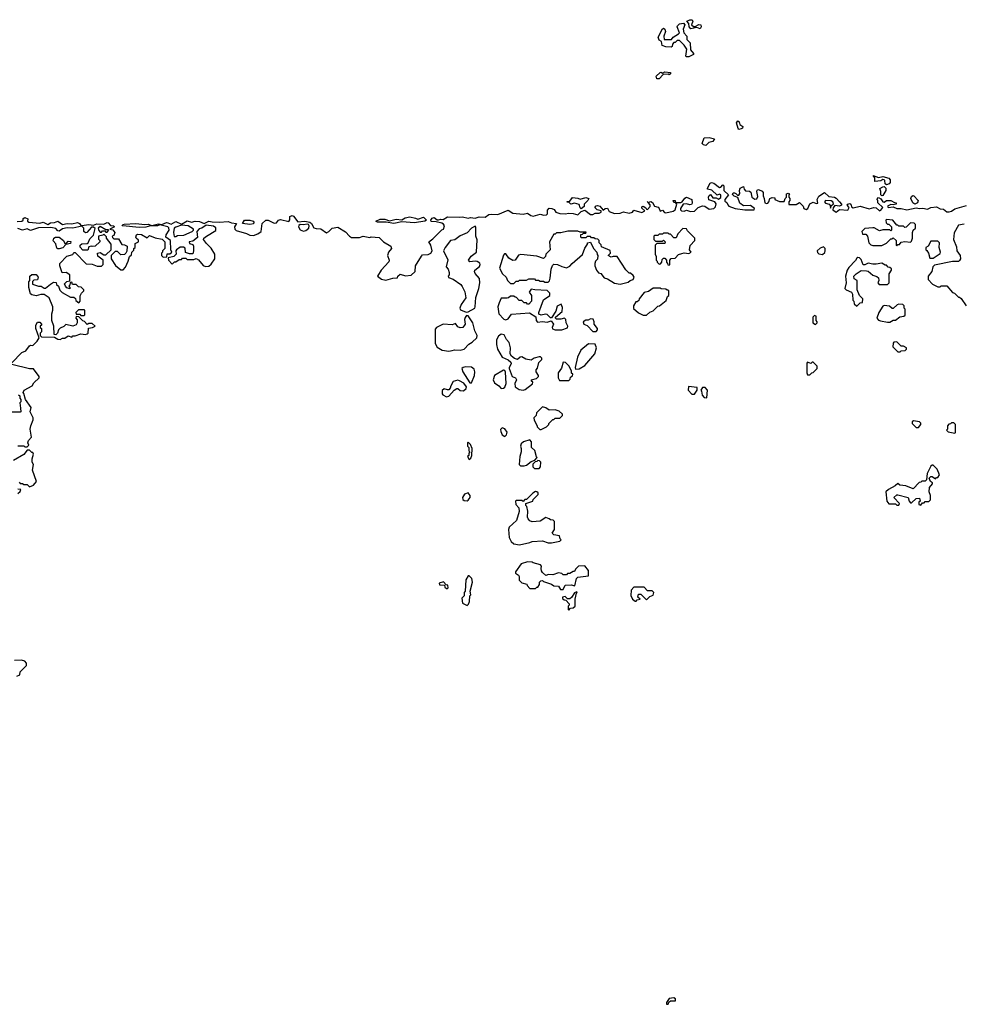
# Model space of a CAD drawing. Extents: x 2219101 to 2444320, y 201258 to 358766.
# Tile 335 of 349: x 2356600 to 2364841, y 333680 to 342299. Entities that reach past the tile are written whole.
import ezdxf

# ---------------------------------------------------------------- set-up
doc = ezdxf.new("R2010")
doc.units = 0

msp = doc.modelspace()

# ---------------------------------------------------------------- linework, layer by layer
at = {"layer": '0CON10XD'}
for points in [[(2362435, 341973.8), (2362429.3, 341979.3), (2362440, 342040), (2362416.2, 342076.2), (2362375, 342117.5), (2362353.6, 342116.4), (2362335, 342100), (2362325, 342100), (2362312.5, 342085), (2362310, 342065), (2362301.7, 342058.3), (2362255, 342062.5), (2362223.6, 342073.6), (2362217, 342107), (2362195, 342120), (2362186.7, 342145), (2362225, 342217.5), (2362235, 342223.3), (2362245, 342216.7), (2362253.3, 342195), (2362236.7, 342155), (2362240, 342125), (2362303.3, 342126.7), (2362317.5, 342145), (2362366.1, 342173.9), (2362373.3, 342185), (2362353.3, 342235), (2362356.4, 342243.6), (2362375, 342262.5), (2362408.3, 342268.3), (2362420, 342255), (2362407.5, 342215), (2362413.3, 342185), (2362437.5, 342155), (2362440, 342125), (2362467.5, 342095), (2362471.2, 342035), (2362497, 342003), (2362496.1, 341993.9), (2362455, 341974.2), (2362435, 341973.8)], [(2362555, 342220), (2362525, 342230), (2362475, 342220), (2362460, 342235), (2362457.5, 342265), (2362440, 342285), (2362465, 342298.8), (2362486.2, 342296.2), (2362490, 342285), (2362480, 342255), (2362498.3, 342238.3), (2362511.7, 342238.3), (2362543.6, 342256.4), (2362560, 342255), (2362563, 342237), (2362555, 342220)], [(2362175, 341780), (2362170, 341805), (2362205, 341836.7), (2362215, 341840), (2362225, 341830), (2362245, 341842.5), (2362296.1, 341836.1), (2362296.7, 341825), (2362285, 341817.5), (2362275, 341822.5), (2362231.7, 341818.3), (2362195, 341782.5), (2362175, 341780)], [(2362895, 341337.5), (2362887.5, 341345), (2362873.3, 341395), (2362885, 341412.5), (2362897.5, 341405), (2362901.7, 341381.7), (2362927.5, 341365), (2362925, 341350), (2362915, 341342.5), (2362895, 341337.5)], [(2362605, 341197.5), (2362585, 341202.5), (2362573.8, 341215), (2362590, 341265), (2362633, 341267), (2362680, 341255), (2362666.1, 341233.9), (2362630, 341225), (2362605, 341197.5)], [(2356578.3, 340531.7), (2356620, 340535), (2356630, 340545), (2356631.7, 340558.3), (2356645, 340566.2), (2356670, 340555), (2356667.5, 340535), (2356680, 340525), (2356775, 340516.7), (2356805, 340526.7), (2356845, 340506.7), (2356870, 340520), (2356905, 340522.2), (2356935, 340535.6), (2356975, 340506), (2357015, 340514.3), (2357055, 340510.6), (2357105, 340522.7), (2357122.5, 340515), (2357135, 340497.5), (2357145, 340496.2), (2357205, 340506), (2357245, 340500), (2357275, 340511.2), (2357335, 340508), (2357365, 340522.5), (2357375, 340520.8), (2357395, 340496.7), (2357420, 340495), (2357430, 340485), (2357390, 340465), (2357415, 340460), (2357432.5, 340435), (2357425, 340410), (2357410, 340405), (2357411.7, 340391.7), (2357425, 340380), (2357465, 340380), (2357495, 340330), (2357517, 340327), (2357540, 340315), (2357537, 340273), (2357530, 340255), (2357517, 340243), (2357485, 340240), (2357455, 340270), (2357435, 340270), (2357400, 340235), (2357400, 340205), (2357437, 340147), (2357485, 340110), (2357505, 340110), (2357527, 340133), (2357550, 340185), (2357560, 340225), (2357578.3, 340241.7), (2357580, 340265), (2357598.3, 340281.7), (2357600, 340295), (2357610, 340305), (2357611.7, 340338.3), (2357640, 340355), (2357638.3, 340368.3), (2357620, 340385), (2357617.5, 340395), (2357623.3, 340415), (2357635, 340421.2), (2357667.3, 340417.3), (2357715, 340390), (2357735, 340410), (2357785, 340390), (2357848.3, 340378.3), (2357870, 340355), (2357870, 340295), (2357850, 340275), (2357850, 340265), (2357840, 340255), (2357840, 340235), (2357855, 340220), (2357888.3, 340221.7), (2357891.7, 340248.3), (2357915, 340250), (2357930, 340265), (2357922.5, 340285), (2357920, 340365), (2357880, 340395), (2357882, 340415), (2357909.2, 340455), (2357906.2, 340476.2), (2357896.1, 340486.1), (2357825, 340502.5), (2357805, 340494.2), (2357746.1, 340493.9), (2357705, 340482.5), (2357645, 340479.2), (2357502.9, 340492.9), (2357497.5, 340495), (2357502.5, 340505), (2357515, 340510), (2357615, 340513.8), (2357695, 340505.7), (2357725, 340510), (2357755, 340497.5), (2357815, 340512.5), (2357845, 340506.7), (2357885, 340523.8), (2357895, 340522), (2357925, 340510), (2357965, 340532.5), (2358015, 340507.5), (2358065, 340539.4), (2358105, 340525.6), (2358135, 340534.3), (2358175, 340531.4), (2358215, 340515.7), (2358255, 340536.2), (2358285, 340528.9), (2358345, 340526.9), (2358425, 340531.8), (2358455, 340519.4), (2358497.5, 340515), (2358481.2, 340485), (2358484.1, 340464.1), (2358495, 340453.3), (2358585, 340426.2), (2358615, 340411.2), (2358645, 340408.8), (2358685, 340423.8), (2358713.3, 340445), (2358723.3, 340515), (2358754.2, 340545), (2358775.2, 340545.2), (2358827, 340517), (2358848.3, 340521.7), (2358866.1, 340543.9), (2358881.5, 340548.5), (2358955, 340533.3), (2358963.8, 340546.2), (2358964.3, 340575.7), (2358985, 340584.3), (2358995, 340580), (2359035, 340528.8), (2359095, 340535.7), (2359140, 340525), (2359152.5, 340515), (2359175, 340477.5), (2359195, 340470), (2359235, 340467.5), (2359283.6, 340433.6), (2359305, 340443.3), (2359335, 340472.5), (2359385, 340482.5), (2359452, 340442), (2359485, 340402.5), (2359505, 340392.5), (2359575, 340392.5), (2359605, 340402.5), (2359665, 340392.5), (2359675, 340397.5), (2359745, 340392.5), (2359784.2, 340354.2), (2359847.5, 340315), (2359852.5, 340295), (2359827.5, 340265), (2359817.5, 340235), (2359832.5, 340195), (2359831.7, 340178.3), (2359763.6, 340106.4), (2359732.5, 340055), (2359765, 340027.5), (2359805, 340020), (2359865, 340037.5), (2359905, 340040), (2359910, 340055), (2359928.3, 340071.7), (2359975, 340057.5), (2360025, 340062.5), (2360060, 340095), (2360062.5, 340145), (2360115, 340230), (2360125, 340240), (2360175, 340242.5), (2360197.5, 340255), (2360210, 340275), (2360197.5, 340325), (2360180, 340355), (2360215, 340380), (2360295, 340460), (2360310, 340465), (2360317.5, 340495), (2360309.3, 340509.3), (2360295, 340517.5), (2360245, 340530), (2360202, 340532), (2360196.7, 340545), (2360209.5, 340560.5), (2360226.6, 340566.6), (2360255, 340546.7), (2360265, 340546.7), (2360285, 340553.3), (2360305, 340550), (2360345, 340572.9), (2360445, 340569.2), (2360475, 340574.5), (2360525, 340561.2), (2360545, 340567.5), (2360585, 340561.2), (2360622.5, 340572.5), (2360675, 340571.4), (2360705, 340592.5), (2360725, 340597.5), (2360784.4, 340594.4), (2360875, 340630.8), (2360915, 340604.4), (2361005, 340596.2), (2361045, 340603.8), (2361074.5, 340584.5), (2361095, 340580), (2361155, 340596.2), (2361187.7, 340587.7), (2361209.1, 340590.9), (2361219.3, 340600.7), (2361218.3, 340631.7), (2361235, 340647.5), (2361257, 340647), (2361276.4, 340636.4), (2361293.3, 340615), (2361327.5, 340602.5), (2361375, 340600), (2361405, 340606), (2361445, 340602.7), (2361485, 340590.9), (2361515, 340620), (2361545, 340630), (2361595, 340594), (2361615, 340594.2), (2361635, 340604), (2361670, 340605), (2361690, 340615), (2361690, 340625), (2361653.9, 340633.9), (2361632.5, 340655), (2361645, 340670), (2361657, 340673), (2361675.9, 340665.9), (2361705, 340630), (2361723, 340647), (2361745, 340650), (2361758.6, 340618.6), (2361805, 340603.5), (2361855, 340605.8), (2361885, 340616.7), (2361935, 340606.2), (2361962.5, 340615), (2361975, 340630), (2362045, 340610), (2362070, 340625), (2362045, 340650), (2362045, 340660), (2362055, 340667.5), (2362078.3, 340651.7), (2362085, 340640), (2362095, 340637.5), (2362118, 340665), (2362118, 340678), (2362099.4, 340699.5), (2362091.7, 340708.3), (2362099.4, 340699.5), (2362123, 340707), (2362138, 340698), (2362155, 340667.5), (2362186.4, 340656.4), (2362197.5, 340645), (2362205, 340623.3), (2362225, 340630), (2362241.8, 340611.8), (2362255, 340608.1), (2362318.3, 340621.7), (2362336.7, 340635), (2362350, 340685), (2362340, 340700), (2362325, 340700), (2362320, 340715), (2362336.1, 340716.1), (2362340, 340700), (2362385, 340697.5), (2362396.7, 340703.3), (2362422.3, 340737.7), (2362435, 340743.8), (2362482.5, 340725), (2362486.4, 340693.6), (2362478.8, 340681.2), (2362465, 340676.7), (2362435, 340686), (2362407, 340683), (2362383, 340647), (2362383.3, 340635), (2362392.5, 340625), (2362416.4, 340623.6), (2362435, 340632.5), (2362470.5, 340620.5), (2362507.1, 340622.9), (2362536.4, 340653.6), (2362575, 340670), (2362595, 340667.5), (2362635, 340640), (2362675, 340646.2), (2362690.7, 340659.3), (2362696.4, 340686.4), (2362683.6, 340703.6), (2362630.7, 340720.7), (2362627.5, 340745), (2362635, 340760), (2362645, 340770), (2362665, 340740), (2362695, 340740), (2362715, 340727.5), (2362737, 340743), (2362737.5, 340765), (2362725, 340772.5), (2362703, 340763), (2362657, 340807), (2362620, 340815), (2362620, 340825), (2362643, 340867), (2362655, 340872.5), (2362675, 340867.5), (2362725, 340830), (2362736.7, 340833.3), (2362755, 340852.5), (2362762.5, 340845), (2362763, 340803), (2362802.5, 340765), (2362770, 340725), (2362771.2, 340711.2), (2362789.3, 340699.3), (2362797, 340677)], [(2364185, 340852.5), (2364173, 340863), (2364172.5, 340892.5), (2364167, 340897), (2364155, 340900), (2364135, 340887.5), (2364085, 340882.5), (2364082.5, 340915), (2364070, 340935), (2364115, 340916.2), (2364153.9, 340926.1), (2364205, 340912.5), (2364217, 340897), (2364217.5, 340872.5), (2364208.8, 340861.2), (2364185, 340852.5)], [(2362797, 340677), (2362805, 340667.5), (2362863, 340647), (2362945, 340633.3), (2363027.5, 340635), (2363030, 340645), (2362995, 340673.3), (2362935, 340670), (2362902, 340692), (2362885, 340742.5), (2362854.1, 340754.1), (2362838.3, 340768.3), (2362845, 340782.5), (2362855, 340782.5), (2362868.3, 340778.3), (2362883.3, 340763.3), (2362895, 340762.5), (2362903, 340777), (2362900, 340805), (2362906.7, 340825), (2362935, 340840), (2362940, 340815), (2362950.7, 340800.7), (2362987, 340797), (2362998.3, 340788.3), (2363006.4, 340746.4), (2363035, 340727.5), (2363050, 340730), (2363059.3, 340750.7), (2363050, 340795), (2363053.6, 340806.4), (2363065, 340812.5), (2363098.3, 340798.3), (2363106.4, 340786.4), (2363106.4, 340756.4), (2363116.2, 340735), (2363120, 340695), (2363135, 340688.8), (2363147.5, 340692.5), (2363157.5, 340705), (2363165, 340732.5), (2363185, 340742.5), (2363208.3, 340738.3), (2363210, 340725), (2363248.3, 340708.3), (2363291.7, 340708.3), (2363300, 340735), (2363310, 340745), (2363310, 340775), (2363325, 340780), (2363337.5, 340775), (2363330, 340765), (2363330, 340745), (2363340, 340735), (2363340, 340715), (2363330, 340705), (2363331.7, 340681.7), (2363395, 340682.5), (2363425, 340700), (2363455.8, 340665.8), (2363463.3, 340645), (2363483, 340637), (2363497.5, 340645), (2363515, 340687.5), (2363545, 340702.5), (2363570.7, 340690.7), (2363586, 340694), (2363580, 340725), (2363592.5, 340755), (2363643.6, 340786.4), (2363680.6, 340750.6), (2363730, 340745), (2363746.1, 340736.1), (2363774, 340704), (2363793.3, 340685), (2363793.3, 340675), (2363775, 340666.2), (2363735, 340672.5), (2363718.3, 340651.7), (2363717.5, 340635), (2363745, 340613.3), (2363775, 340637.5), (2363848.9, 340631.1), (2363860, 340655), (2363842.5, 340675), (2363846.7, 340685), (2363865, 340691.2), (2363873.3, 340685), (2363880.7, 340660.7), (2363895, 340651.2), (2363955, 340666.7), (2364035, 340644.4), (2364075, 340654.2), (2364095, 340652.9), (2364125, 340626.7), (2364135, 340630), (2364152.5, 340655), (2364110, 340695), (2364110, 340715), (2364102.5, 340725), (2364115, 340742.5), (2364135, 340730), (2364153, 340703), (2364165, 340702.5), (2364185, 340717.5), (2364225, 340716.7), (2364255, 340697.5), (2364270, 340695), (2364270, 340685), (2364245, 340677.5), (2364225, 340680), (2364193.8, 340666.2), (2364200, 340655), (2364245, 340660), (2364275, 340646.2), (2364315, 340646.5), (2364364.1, 340634.1), (2364445, 340652.9), (2364475, 340646.7), (2364505, 340650), (2364545, 340640.5), (2364575, 340655.6), (2364625, 340661.1), (2364655, 340643.8), (2364685, 340640), (2364715, 340618), (2364735, 340616), (2364755, 340622), (2364785, 340642.5), (2364885, 340671.5)], [(2364145, 340757.5), (2364137.5, 340765), (2364137.5, 340795), (2364128.3, 340821.7), (2364153, 340837), (2364165, 340837.5), (2364180, 340825), (2364180, 340805), (2364155, 340760), (2364145, 340757.5)], [(2361515, 340642.5), (2361505, 340652.5), (2361495, 340680), (2361455, 340692.5), (2361423, 340683), (2361408.3, 340698.3), (2361391.7, 340701.7), (2361391.7, 340708.3), (2361415, 340710), (2361438.3, 340741.7), (2361485, 340737.5), (2361505, 340727.5), (2361555, 340742.5), (2361580, 340735), (2361572.5, 340715), (2361540, 340685), (2361540, 340665), (2361515, 340642.5)], [(2363695, 340650), (2363701.7, 340668.3), (2363721.7, 340688.3), (2363717.5, 340705), (2363703, 340713), (2363653, 340717), (2363643, 340703), (2363653, 340693), (2363683, 340683), (2363691.7, 340671.7), (2363695, 340650)], [(2364435, 340684), (2364416, 340695), (2364398.8, 340735), (2364405, 340752.5), (2364415, 340760), (2364425, 340756.7), (2364463.3, 340715), (2364457.5, 340695), (2364435, 340684)], [(2358615, 340505.6), (2358550, 340515), (2358566.7, 340543.3), (2358615, 340543.8), (2358644.2, 340535), (2358649.2, 340525), (2358645, 340511.2), (2358615, 340505.6)], [(2359875, 340514.3), (2359806.2, 340526.2), (2359730, 340525), (2359717.5, 340535), (2359755, 340554), (2359795, 340554), (2359835, 340537.5), (2359895, 340552.5), (2359945, 340546), (2359973.3, 340565), (2360015, 340571.9), (2360065, 340562.5), (2360085, 340552.5), (2360135, 340570), (2360160, 340545), (2360146.2, 340533.8), (2360055, 340520), (2359945, 340530), (2359875, 340514.3)], [(2364275, 340320), (2364285, 340330), (2364298.3, 340331.7), (2364315, 340350), (2364345, 340357.5), (2364395, 340352.5), (2364405, 340360), (2364412.5, 340385), (2364413, 340437), (2364420, 340455), (2364440, 340475), (2364440, 340505), (2364427, 340517), (2364395, 340520), (2364358.3, 340481.7), (2364345, 340480), (2364335, 340490), (2364295, 340490), (2364285, 340500), (2364275, 340500), (2364240, 340545), (2364185, 340550), (2364180, 340545), (2364181.7, 340521.7), (2364195, 340510), (2364205, 340510), (2364230, 340485), (2364230, 340455), (2364225, 340450), (2364215, 340460), (2364155, 340460), (2364125, 340450), (2364077, 340477), (2364065, 340477.5), (2363995, 340470), (2363970, 340445), (2363975, 340420), (2364005, 340420), (2364020, 340405), (2364030, 340345), (2364048.3, 340328.3), (2364065, 340322.5), (2364145, 340322.5), (2364185, 340342.5), (2364225, 340380), (2364235, 340380), (2364245, 340390), (2364270, 340365), (2364270, 340325), (2364275, 340320)], [(2356530, 339295), (2356620, 339385), (2356655, 339400), (2356685, 339442.5), (2356695, 339450), (2356715, 339447.5), (2356752.5, 339485), (2356770, 339515), (2356740, 339595), (2356742.5, 339625), (2356755, 339650), (2356775, 339650), (2356790, 339635), (2356790, 339625), (2356780, 339615), (2356780, 339605), (2356790, 339595), (2356790, 339565), (2356780, 339555), (2356780, 339535), (2356791.7, 339521.7), (2356905, 339520), (2356935, 339502.5), (2356955, 339500), (2356975, 339510), (2356995, 339510), (2357025, 339530), (2357055, 339520), (2357065, 339530), (2357085, 339530), (2357135, 339547.5), (2357175, 339542.5), (2357191.7, 339548.3), (2357200, 339555), (2357201.7, 339598.3), (2357237, 339603), (2357260, 339615), (2357235, 339640), (2357205, 339640), (2357191.7, 339631.7), (2357168.3, 339658.3), (2357151.7, 339661.7), (2357118.3, 339698.3), (2357095, 339700), (2357090, 339685), (2357101.7, 339671.7), (2357102.5, 339645), (2357093, 339627), (2357065, 339617.5), (2357005, 339630), (2356985, 339612.5), (2356955, 339600), (2356940, 339585), (2356930, 339555), (2356915, 339540), (2356901.7, 339541.7), (2356900, 339615), (2356880, 339665), (2356880, 339725), (2356890, 339755), (2356890, 339785), (2356857.5, 339865), (2356815, 339892.5), (2356785, 339892.5), (2356745, 339882.5), (2356705, 339890), (2356695, 339900), (2356680, 339955), (2356680, 340005), (2356690, 340015), (2356690, 340055), (2356705, 340067.5), (2356745, 340067.5), (2356762.5, 340045), (2356755, 340022.5), (2356725, 340020), (2356711.7, 340008.3), (2356713, 339983), (2356765, 339967.5), (2356787, 339967), (2356815, 339950), (2356825, 339950), (2356870, 339985), (2356895, 340000), (2356918.3, 339998.3), (2356921.7, 339981.7), (2356940, 339965), (2356951.7, 339931.7), (2356971.7, 339911.7), (2357045, 339870), (2357075, 339870), (2357088.3, 339858.3), (2357091.7, 339841.7), (2357118.3, 339821.7), (2357130, 339835), (2357128.3, 339881.7), (2357140, 339905), (2357160, 339925), (2357160, 339935), (2357138.3, 339958.3), (2357115, 339960), (2357095, 339980), (2357061.7, 339981.7), (2357055, 340000), (2357041.7, 339998.3), (2357040, 339975), (2357030, 339965), (2357040, 339955), (2357038.3, 339941.7), (2357011.7, 339951.7), (2357000, 339965), (2356993, 339987), (2357013, 340007), (2357038.3, 340011.7), (2357040, 340065), (2357006.4, 340086.4), (2356971.7, 340081.7), (2356950, 340145), (2356952.5, 340165), (2357011.7, 340228.3), (2357066.2, 340243.8), (2357075, 340260), (2357085, 340260), (2357183, 340163), (2357235, 340160), (2357278.3, 340141.7), (2357315, 340140), (2357330, 340155), (2357330, 340195), (2357285, 340230), (2357280, 340255), (2357305, 340260), (2357335, 340240), (2357355, 340240), (2357400, 340285), (2357400, 340335), (2357360, 340385), (2357358.3, 340398.3), (2357335, 340420), (2357327, 340413), (2357290, 340405), (2357288.3, 340378.3), (2357300, 340365), (2357300, 340355), (2357260, 340315), (2357235, 340312.5), (2357225, 340317.5), (2357205, 340310), (2357195, 340280), (2357151.7, 340281.7), (2357128.3, 340308.3), (2357130, 340325), (2357145, 340337.5), (2357191.7, 340338.3), (2357200, 340345), (2357215, 340380), (2357247, 340413), (2357261.7, 340471.7), (2357245, 340482.5), (2357228.3, 340481.7), (2357187.5, 340435), (2357175, 340432.5), (2357162.5, 340445), (2357160, 340475), (2357145, 340490), (2357065, 340473.3), (2357015, 340476), (2356975, 340468.8), (2356945, 340447.5), (2356935, 340450), (2356915, 340471.2), (2356871.7, 340478.3), (2356765, 340476.2), (2356695, 340452.9), (2356665, 340467.1), (2356625, 340456.2), (2356585, 340471.4)], [(2357365, 340440), (2357380, 340455), (2357375, 340460), (2357355, 340460), (2357305, 340487.5), (2357287.5, 340475), (2357293.3, 340453.3), (2357305, 340440), (2357315, 340440), (2357325, 340450), (2357345, 340450), (2357355, 340440), (2357365, 340440)], [(2358225, 340137.5), (2358255, 340142.5), (2358275, 340157.5), (2358306.7, 340205), (2358306.4, 340246.4), (2358275, 340300), (2358235, 340340), (2358210, 340375), (2358212.5, 340385), (2358236.2, 340405), (2358315.3, 340454.7), (2358317.2, 340477.2), (2358295, 340490.4), (2358230.6, 340499.4), (2358195, 340472.5), (2358171.7, 340468.3), (2358150, 340445), (2358156.4, 340393.6), (2358115, 340360), (2358082.5, 340355), (2358085, 340340), (2358115, 340330), (2358122.5, 340315), (2358122.5, 340275), (2358115, 340250), (2358085, 340250), (2358051.7, 340261.7), (2358048.3, 340298.3), (2358035, 340307.5), (2358005, 340307.5), (2357972.5, 340285), (2357967.5, 340275), (2357970, 340245), (2357950, 340225), (2357900, 340215), (2357903, 340193), (2357935, 340160), (2357955, 340180), (2357965, 340180), (2357995, 340200), (2358015, 340200), (2358025, 340210), (2358055, 340210), (2358065, 340200), (2358125, 340200), (2358145, 340207.5), (2358165, 340197.5), (2358205, 340147.5), (2358225, 340137.5)], [(2357965, 340400), (2357980.7, 340409.3), (2358037.3, 340412.7), (2358110, 340445), (2358120, 340455), (2358120, 340465), (2358073.6, 340493.6), (2358015, 340500), (2357966.1, 340483.9), (2357952.5, 340475), (2357946.7, 340435), (2357951.7, 340401.7), (2357965, 340400)], [(2359085, 340448.8), (2359105, 340453.3), (2359131.2, 340475), (2359133.6, 340493.6), (2359126.7, 340506.7), (2359115, 340510), (2359085, 340502), (2359055, 340506.2), (2359041.7, 340498.3), (2359039.2, 340485), (2359055, 340460), (2359085, 340448.8)], [(2360508.3, 339738.3), (2360525, 339742.5), (2360582.5, 339775), (2360587.5, 339785), (2360591.7, 339868.3), (2360618.8, 339945), (2360626, 339995), (2360623.6, 340033.6), (2360586.4, 340076.4), (2360580, 340095), (2360584.1, 340105.9), (2360625, 340137.5), (2360631.2, 340155), (2360627.7, 340167.7), (2360605, 340181.2), (2360585, 340183.8), (2360538.3, 340178.3), (2360527.5, 340195), (2360550.5, 340229.5), (2360597.5, 340265), (2360603, 340373), (2360593.3, 340405), (2360591.7, 340481.7), (2360585, 340490), (2360555, 340472.5), (2360515, 340432.5), (2360455, 340407.5), (2360407.7, 340372.3), (2360370, 340365), (2360322.5, 340305), (2360310, 340275), (2360346.4, 340196.4), (2360332.5, 340135), (2360350, 340115), (2360360, 340085), (2360360, 340065), (2360350, 340055), (2360351.7, 340041.7), (2360395, 340027.5), (2360459.5, 339979.5), (2360473.6, 339963.6), (2360496.4, 339916.4), (2360503.3, 339865), (2360463.3, 339805), (2360452.5, 339775), (2360458.3, 339758.3), (2360508.3, 339738.3)], [(2361855, 339982.5), (2361925, 340002.5), (2361943.3, 340016.7), (2361970, 340025), (2361977.5, 340045), (2361969.3, 340059.3), (2361945, 340080), (2361935, 340080), (2361905, 340110), (2361830, 340225), (2361793.3, 340226.7), (2361775, 340220), (2361750, 340235), (2361770, 340255), (2361768.3, 340278.3), (2361691.7, 340311.7), (2361688.3, 340328.3), (2361670, 340345), (2361670, 340365), (2361658.3, 340378.3), (2361635, 340380), (2361625, 340390), (2361605, 340390), (2361595, 340400), (2361565, 340400), (2361555, 340390), (2361515, 340390), (2361510, 340395), (2361511.7, 340418.3), (2361525, 340420), (2361535, 340430), (2361555, 340430), (2361558.3, 340438.3), (2361505, 340440), (2361485, 340447.5), (2361397, 340447), (2361335, 340432.5), (2361298.3, 340431.7), (2361285, 340420), (2361275, 340420), (2361237.5, 340355), (2361241.2, 340285), (2361203.3, 340245), (2361202.5, 340225), (2361185, 340207.5), (2361125, 340227.5), (2360985, 340242.5), (2360965, 340237.5), (2360936, 340194), (2360915, 340192), (2360880.5, 340210.5), (2360855, 340250), (2360841.7, 340248.3), (2360833, 340237), (2360800, 340125), (2360823.9, 340073.9), (2360856.4, 340046.4), (2360870, 340015), (2360895, 339990), (2360925, 339990), (2360945, 340010), (2360965, 340010), (2360975, 340020), (2361035, 340020), (2361055, 340030), (2361105, 340030), (2361115, 340020), (2361141.7, 340018.3), (2361155, 340010), (2361185, 340010), (2361195, 340000), (2361225, 340000), (2361237, 340013), (2361243, 340037), (2361250, 340115), (2361263, 340147), (2361275, 340160), (2361307, 340157), (2361345, 340137.5), (2361385, 340127.5), (2361415, 340142.5), (2361436.4, 340163.6), (2361526.4, 340243.6), (2361545, 340300), (2361570, 340335), (2361570, 340345), (2361595, 340350), (2361622.5, 340295), (2361650, 340265), (2361653, 340243), (2361660, 340235), (2361657, 340203), (2361640, 340185), (2361632.5, 340165), (2361632.5, 340145), (2361647.5, 340105), (2361665, 340082.5), (2361686.4, 340076.4), (2361715, 340040), (2361745, 340030), (2361805, 339992.5), (2361855, 339982.5)], [(2362285, 340150), (2362290, 340155), (2362290, 340195), (2362301.7, 340208.3), (2362335, 340210), (2362365, 340242.5), (2362395, 340252.5), (2362415, 340257.5), (2362455, 340252.5), (2362477, 340263), (2362462.5, 340285), (2362467.5, 340322.5), (2362510, 340365), (2362510, 340385), (2362445, 340450), (2362437, 340467), (2362405, 340470), (2362360, 340425), (2362345, 340390), (2362325, 340390), (2362295, 340420), (2362285, 340420), (2362275, 340430), (2362235, 340430), (2362225, 340420), (2362195, 340420), (2362185, 340410), (2362155, 340410), (2362150, 340405), (2362150, 340375), (2362165, 340360), (2362225, 340360), (2362235, 340370), (2362250, 340355), (2362245, 340340), (2362175, 340340), (2362160, 340325), (2362160, 340245), (2362170, 340225), (2362170, 340195), (2362180, 340185), (2362180, 340175), (2362195, 340160), (2362208.3, 340161.7), (2362220, 340175), (2362221.7, 340198.3), (2362235, 340210), (2362245, 340210), (2362260, 340195), (2362260, 340175), (2362270, 340165), (2362271.7, 340151.7), (2362285, 340150)], [(2364865, 340510), (2364815, 340500), (2364778.3, 340431.7), (2364773.3, 340375), (2364799.3, 340309.3), (2364802.5, 340275), (2364830, 340235), (2364832.5, 340205), (2364825, 340190), (2364815, 340183.3), (2364765, 340182.5), (2364605, 340150), (2364592.5, 340135), (2364582.5, 340095), (2364550, 340055), (2364550, 340025), (2364590, 339985), (2364635, 339960), (2364655, 339960), (2364665, 339970), (2364715, 339970), (2364765, 339910), (2364780, 339905), (2364815, 339870), (2364825, 339870), (2364838.3, 339858.3), (2364882.5, 339795)], [(2356933, 340293), (2356925, 340300), (2356916.7, 340336.7), (2356893.3, 340363.3), (2356897.5, 340385), (2356912.5, 340395), (2356946.1, 340396.1), (2356982.5, 340365), (2356995, 340340), (2357008.3, 340341.7), (2357025, 340360), (2357047, 340357), (2357045, 340340), (2357005, 340330), (2356977, 340303), (2356945, 340293.3), (2356933, 340293)], [(2364565, 340210), (2364595, 340212.5), (2364657, 340253), (2364660, 340265), (2364647.5, 340305), (2364650, 340345), (2364635, 340360), (2364575, 340360), (2364550, 340315), (2364530, 340305), (2364530, 340285), (2364539.3, 340279.3), (2364552.5, 340255), (2364565, 340210)], [(2363625, 340242.5), (2363645, 340260), (2363650, 340275), (2363650, 340295), (2363635, 340310), (2363605, 340300), (2363580, 340275), (2363581.7, 340261.7), (2363595, 340250), (2363625, 340242.5)], [(2363925, 339792.5), (2363955, 339820), (2363976.4, 339823.6), (2363980, 339855), (2363950, 339885), (2363930, 339935), (2363930, 340015), (2363901.7, 340031.7), (2363900, 340055), (2363920, 340075), (2363965, 340102.5), (2364011.7, 340101.7), (2364025, 340097.5), (2364065, 340062.5), (2364101.7, 340051.7), (2364115, 340040), (2364120, 340015), (2364110, 339995), (2364121.7, 339981.7), (2364195, 339980), (2364210, 339995), (2364210, 340075), (2364230, 340105), (2364228.3, 340118.3), (2364215, 340130), (2364201.7, 340131.7), (2364185, 340150), (2364175, 340150), (2364145, 340167.5), (2364095, 340157.5), (2364065, 340157.5), (2364025, 340167.5), (2363995, 340152.5), (2363983, 340153), (2363965, 340200), (2363950, 340215), (2363935, 340217.5), (2363925, 340210), (2363915, 340190), (2363855, 340130), (2363843, 340107), (2363827.5, 340055), (2363832.5, 339995), (2363822.5, 339945), (2363833, 339933), (2363880, 339915), (2363887.5, 339895), (2363890, 339845), (2363900, 339835), (2363903, 339813), (2363925, 339792.5)], [(2361285, 339582.5), (2361345, 339583.3), (2361395, 339602.5), (2361397.5, 339615), (2361382.5, 339645), (2361380, 339675), (2361367.5, 339687.5), (2361335, 339676.7), (2361298.3, 339678.3), (2361290, 339685), (2361290, 339695), (2361346.7, 339745), (2361350.7, 339780.7), (2361338.3, 339808.3), (2361305, 339790), (2361291.7, 339748.3), (2361255, 339690), (2361245, 339690), (2361215, 339717.5), (2361201.7, 339721.7), (2361165, 339712.5), (2361142.5, 339722.5), (2361143, 339737), (2361183.9, 339846.1), (2361240, 339885), (2361240, 339905), (2361217, 339927), (2361107, 339933), (2361075, 339940), (2361057.5, 339915), (2361080, 339885), (2361080, 339835), (2361055, 339810), (2361045, 339810), (2361035, 339820), (2361015, 339820), (2360995, 339840), (2360971.7, 339841.7), (2360948.3, 339868.3), (2360935, 339870), (2360925, 339880), (2360895, 339880), (2360877, 339863), (2360865, 339860), (2360815, 339860), (2360795, 339820), (2360783.3, 339785), (2360793.6, 339723.6), (2360838.3, 339678.3), (2360855, 339672.5), (2360875, 339680), (2360905, 339722.5), (2361061.7, 339731.7), (2361118.3, 339698.3), (2361120, 339665), (2361131.7, 339651.7), (2361175, 339657.5), (2361215, 339650), (2361251.7, 339661.7), (2361272.5, 339635), (2361260, 339605), (2361263.6, 339593.6), (2361285, 339582.5)], [(2362085, 339712.5), (2362115, 339740), (2362145, 339750), (2362185, 339790), (2362200, 339795), (2362258.3, 339841.7), (2362270, 339875), (2362280, 339885), (2362280, 339925), (2362275, 339930), (2362265, 339930), (2362255, 339940), (2362213, 339943), (2362205, 339950), (2362145, 339950), (2362101.7, 339918.3), (2362065, 339910), (2362020, 339855), (2362018.3, 339841.7), (2362005, 339830), (2361991.7, 339828.3), (2361972.5, 339795), (2361971.7, 339771.7), (2362015, 339732.5), (2362055, 339712.5), (2362085, 339712.5)], [(2357165, 339710), (2357170, 339715), (2357170, 339755), (2357165, 339760), (2357115, 339760), (2357090, 339735), (2357095, 339720), (2357125, 339720), (2357135, 339710), (2357165, 339710)], [(2364195, 339650), (2364215, 339652.5), (2364245, 339667.5), (2364265, 339667.5), (2364303, 339697), (2364337, 339703), (2364348.3, 339711.7), (2364350, 339765), (2364340, 339775), (2364340, 339795), (2364330, 339805), (2364295, 339807.5), (2364278.3, 339801.7), (2364245, 339770), (2364235, 339770), (2364211.7, 339791.7), (2364165, 339797.5), (2364155, 339790), (2364120, 339735), (2364100, 339685), (2364115, 339670), (2364133, 339663), (2364195, 339650)], [(2360355, 339396.7), (2360385, 339403.8), (2360405, 339410), (2360453.6, 339406.4), (2360490, 339415), (2360530.7, 339459.3), (2360560, 339475), (2360600, 339515), (2360603.3, 339535), (2360583.8, 339575), (2360566.4, 339646.4), (2360525, 339707.5), (2360511.7, 339708.3), (2360498.3, 339691.7), (2360492.5, 339675), (2360497.5, 339635), (2360477, 339603), (2360455, 339602.5), (2360435, 339610), (2360415, 339640), (2360385, 339627.5), (2360305, 339633.3), (2360246.4, 339603.6), (2360235, 339590), (2360237.5, 339465), (2360255, 339432.5), (2360297, 339407), (2360355, 339396.7)], [(2361645, 339570), (2361656.7, 339583.3), (2361657.5, 339595), (2361627.5, 339635), (2361627.5, 339655), (2361618.3, 339678.3), (2361595, 339680), (2361575, 339670), (2361555, 339670), (2361530, 339655), (2361537.5, 339635), (2361565, 339622.5), (2361615, 339570), (2361645, 339570)], [(2363565, 339630), (2363580, 339645), (2363580, 339655), (2363570, 339665), (2363570, 339705), (2363555, 339710), (2363540, 339695), (2363540, 339645), (2363565, 339630)], [(2361005, 339056.7), (2361025, 339062.5), (2361088.3, 339111.7), (2361090, 339125), (2361080, 339135), (2361080, 339145), (2361121.7, 339158.3), (2361140, 339175), (2361140, 339185), (2361120, 339215), (2361120, 339235), (2361131.7, 339248.3), (2361143, 339297), (2361170, 339325), (2361170, 339335), (2361157, 339347), (2361145, 339347.5), (2361103, 339337), (2361075, 339317.5), (2361028.3, 339328.3), (2360995, 339347.5), (2360980, 339345), (2360957, 339323), (2360931.7, 339331.7), (2360903.6, 339353.6), (2360893.6, 339373.6), (2360896.7, 339425), (2360883.6, 339473.6), (2360859.3, 339499.3), (2360839.3, 339539.3), (2360813, 339547), (2360790.7, 339529.3), (2360773.3, 339495), (2360773.3, 339455), (2360782.5, 339415), (2360822.5, 339345), (2360875, 339320), (2360899.5, 339299.5), (2360901.2, 339285), (2360882.5, 339255), (2360882.5, 339245), (2360910, 339175), (2360940, 339165), (2360947, 339147), (2360932.5, 339115), (2360937.5, 339085), (2360970.7, 339060.7), (2361005, 339056.7)], [(2361465, 339240), (2361495, 339242.5), (2361545, 339272.5), (2361633.3, 339375), (2361647.5, 339425), (2361635, 339457.5), (2361578.3, 339461.7), (2361510, 339405), (2361482.5, 339345), (2361460, 339255), (2361465, 339240)], [(2364305, 339390), (2364315, 339400), (2364348.3, 339401.7), (2364360, 339415), (2364360, 339425), (2364335, 339440), (2364315, 339440), (2364275, 339480), (2364250, 339475), (2364243, 339467), (2364240, 339435), (2364285, 339390), (2364305, 339390)], [(2356585, 338570), (2356635, 338570), (2356645, 338560), (2356665, 338560), (2356680, 338575), (2356672.5, 338595), (2356676.2, 338615), (2356702.5, 338645), (2356692.5, 338715), (2356697.5, 338745), (2356717.5, 338795), (2356717.5, 338815), (2356692.5, 338865), (2356700, 338905), (2356650, 338975), (2356637, 339027), (2356630, 339035), (2356640, 339055), (2356710, 339095), (2356725, 339120), (2356770, 339165), (2356770, 339175), (2356721.7, 339241.7), (2356685, 339242.5), (2356530, 339280)], [(2360555, 339120), (2360580, 339185), (2360583.3, 339215), (2360578.3, 339238.3), (2360555, 339257.5), (2360505, 339260), (2360480, 339255), (2360470, 339245), (2360477.5, 339215), (2360540.7, 339120.7), (2360555, 339120)], [(2361405, 339140), (2361418.3, 339151.7), (2361421.7, 339168.3), (2361438.3, 339181.7), (2361440, 339195), (2361430, 339205), (2361430, 339225), (2361405, 339270), (2361377, 339297), (2361355, 339300), (2361341.7, 339248.3), (2361313, 339207), (2361312.5, 339165), (2361325, 339140), (2361405, 339140)], [(2363515, 339190), (2363531.7, 339208.3), (2363545, 339210), (2363580, 339245), (2363580, 339265), (2363545, 339300), (2363535, 339300), (2363525, 339290), (2363495, 339300), (2363488.3, 339291.7), (2363488.3, 339208.3), (2363495, 339190), (2363515, 339190)], [(2360815, 339070), (2360835, 339072.5), (2360845, 339082.5), (2360856.7, 339115), (2360853, 339213), (2360846.7, 339226.7), (2360835, 339230), (2360756, 339184), (2360744, 339145), (2360755, 339120), (2360792.5, 339095), (2360815, 339070)], [(2360335, 338997.5), (2360355, 339002.5), (2360403.6, 339056.4), (2360425, 339070), (2360435, 339070), (2360455, 339052.5), (2360485, 339050), (2360508.3, 339071.7), (2360510, 339085), (2360485.8, 339115.8), (2360448.8, 339138.8), (2360435, 339142), (2360395, 339132.5), (2360372.5, 339095), (2360367, 339073), (2360355, 339060), (2360345, 339057.5), (2360315, 339067.5), (2360298.3, 339051.7), (2360297.5, 339025), (2360303.6, 339013.6), (2360335, 338997.5)], [(2362505, 339020), (2362530, 339055), (2362528.3, 339078.3), (2362451.7, 339088.3), (2362450, 339055), (2362481.7, 339021.7), (2362505, 339020)], [(2362615, 338990), (2362620, 339055), (2362598.3, 339078.3), (2362575, 339080), (2362560, 339055), (2362567, 339047), (2362573, 339013), (2362591.7, 338991.7), (2362615, 338990)], [(2356590, 339015), (2356600, 339005), (2356600, 338985), (2356610, 338975), (2356610, 338955), (2356600, 338945), (2356608.3, 338898.3), (2356610, 338865), (2356605, 338862.5), (2356535, 338863.3)], [(2361151.7, 338711.7), (2361165, 338712.5), (2361210, 338735), (2361230, 338755), (2361230, 338765), (2361265, 338800), (2361275, 338800), (2361285, 338810), (2361328.3, 338811.7), (2361350, 338835), (2361350, 338845), (2361321.7, 338871.7), (2361285, 338882.5), (2361235, 338880), (2361205, 338900), (2361175, 338910), (2361121.7, 338858.3), (2361120, 338835), (2361100, 338815), (2361103, 338793), (2361130, 338745), (2361130, 338735), (2361151.7, 338711.7)], [(2360845, 338650), (2360860, 338665), (2360867, 338687), (2360845, 338717.5), (2360823, 338727), (2360808.3, 338711.7), (2360810, 338695), (2360822.5, 338665), (2360845, 338650)], [(2364465, 338730), (2364487.5, 338755), (2364487, 338767), (2364475, 338780), (2364422.5, 338787.5), (2364411.7, 338778.3), (2364410, 338765), (2364445, 338730), (2364465, 338730)], [(2364785, 338680), (2364790, 338685), (2364790, 338755), (2364775, 338770), (2364755, 338770), (2364745, 338760), (2364731.7, 338758.3), (2364720, 338745), (2364720, 338715), (2364710, 338705), (2364725, 338690), (2364785, 338680)], [(2360535, 338450), (2360548.3, 338461.7), (2360557, 338483), (2360560, 338545), (2360545, 338580), (2360525, 338600), (2360520, 338595), (2360520, 338565), (2360530, 338555), (2360530, 338525), (2360540, 338515), (2360530, 338505), (2360530, 338485), (2360520, 338475), (2360535, 338450)], [(2361015, 338392.5), (2361035, 338400), (2361075, 338430), (2361108.3, 338441.7), (2361130, 338465), (2361122.5, 338472.5), (2361107, 338527), (2361080, 338555), (2361080, 338605), (2361065, 338620), (2361010, 338605), (2360990, 338585), (2360982.5, 338565), (2360990, 338545), (2360990, 338515), (2360977.5, 338475), (2360970, 338405), (2360983, 338393), (2361015, 338392.5)], [(2356595, 338250), (2356605, 338240), (2356625, 338240), (2356635, 338230), (2356665, 338230), (2356685, 338210), (2356720, 338225), (2356747.5, 338255), (2356712.5, 338355), (2356720, 338405), (2356710, 338425), (2356710, 338455), (2356720, 338495), (2356715, 338510), (2356705, 338510), (2356685, 338530), (2356665, 338530), (2356635, 338492.5), (2356545, 338440)], [(2361145, 338370), (2361157.5, 338385), (2361160, 338425), (2361148.3, 338438.3), (2361135, 338440), (2361125, 338430), (2361111.7, 338428.3), (2361091.7, 338408.3), (2361090, 338385), (2361105, 338370), (2361145, 338370)], [(2364485, 338050), (2364501.7, 338068.3), (2364515, 338070), (2364525, 338080), (2364555, 338080), (2364570, 338095), (2364570, 338135), (2364560, 338165), (2364562.5, 338205), (2364590, 338235), (2364590, 338245), (2364570, 338255), (2364560, 338285), (2364575, 338300), (2364585, 338300), (2364615, 338280), (2364625, 338290), (2364635, 338290), (2364650, 338315), (2364630, 338365), (2364595, 338400), (2364585, 338400), (2364575, 338390), (2364542.5, 338325), (2364535, 338270), (2364525, 338260), (2364495, 338260), (2364485, 338250), (2364471.7, 338248.3), (2364418.3, 338191.7), (2364355, 338217.5), (2364303, 338223), (2364285, 338240), (2364263, 338217), (2364203.9, 338186.1), (2364180, 338165), (2364190, 338085), (2364205, 338060), (2364265, 338060), (2364275, 338050), (2364295, 338050), (2364300, 338065), (2364250, 338115), (2364275, 338140), (2364285, 338140), (2364377, 338117), (2364383, 338083), (2364395, 338070), (2364405, 338070), (2364445, 338107.5), (2364475, 338110), (2364480, 338085), (2364470, 338075), (2364470, 338055), (2364485, 338050)], [(2356585, 338150), (2356605, 338170), (2356610, 338185), (2356585, 338190)], [(2360515, 338086.7), (2360525, 338092.5), (2360542.5, 338115), (2360542.5, 338135), (2360525, 338157.5), (2360494.1, 338145.9), (2360476.2, 338115), (2360479.3, 338099.3), (2360490.5, 338090.5), (2360515, 338086.7)], [(2360975, 337702.5), (2361065, 337722.5), (2361085, 337732.5), (2361175, 337737.5), (2361225, 337720), (2361255, 337720), (2361327, 337733), (2361340, 337745), (2361330, 337755), (2361325, 337780), (2361275, 337790), (2361260, 337805), (2361280, 337835), (2361280, 337905), (2361268.3, 337918.3), (2361245, 337920), (2361235, 337930), (2361205, 337940), (2361155, 337910), (2361085, 337902.5), (2361065, 337912.5), (2361049.3, 337929.3), (2361043.3, 337945), (2361046.7, 337996.7), (2361037, 338037), (2361030, 338045), (2361030, 338065), (2361090, 338085), (2361095, 338100), (2361137, 338143), (2361137, 338157), (2361127, 338167), (2361115, 338170), (2361090, 338155), (2361035, 338100), (2361021.7, 338098.3), (2361005, 338080), (2360995, 338090), (2360945, 338090), (2360940, 338085), (2360942.5, 338055), (2360967.5, 338025), (2360972.5, 337995), (2360947.5, 337915), (2360883, 337857), (2360877.5, 337835), (2360882.5, 337765), (2360900.7, 337730.7), (2360925, 337710), (2360975, 337702.5)], [(2361355, 337310), (2361375, 337350), (2361425, 337352.5), (2361458.3, 337341.7), (2361473, 337407), (2361485, 337420), (2361578.3, 337431.7), (2361577, 337477), (2361545, 337517.5), (2361490, 337515), (2361465, 337490), (2361455, 337470), (2361445, 337470), (2361415, 337450), (2361395, 337450), (2361385, 337440), (2361355, 337440), (2361345, 337450), (2361315, 337457.5), (2361265, 337440), (2361228.3, 337441.7), (2361205, 337432.5), (2361175, 337460), (2361167.5, 337475), (2361163.3, 337495), (2361167.5, 337515), (2361158.3, 337528.3), (2361093, 337543), (2361085, 337550), (2361045, 337552.5), (2360990, 337535), (2360940, 337465), (2360940, 337455), (2360966.4, 337436.4), (2360972.5, 337425), (2360971.7, 337391.7), (2360995, 337370), (2361038.3, 337358.3), (2361040, 337345), (2361065, 337320), (2361115, 337320), (2361125, 337330), (2361135, 337330), (2361150, 337355), (2361150, 337375), (2361161.7, 337388.3), (2361175, 337390), (2361185, 337380), (2361255, 337357.5), (2361275, 337342.5), (2361315, 337340), (2361331.7, 337311.7), (2361355, 337310)], [(2360515, 337170), (2360528.3, 337181.7), (2360537.5, 337205), (2360540, 337255), (2360547.5, 337265), (2360542.5, 337295), (2360562.5, 337375), (2360556.7, 337406.7), (2360535, 337430), (2360525, 337430), (2360503, 337397), (2360500, 337295), (2360490, 337285), (2360490, 337255), (2360470, 337235), (2360475, 337190), (2360515, 337170)], [(2360345, 337320), (2360350, 337325), (2360348.3, 337348.3), (2360331.7, 337351.7), (2360308.3, 337378.3), (2360270, 337365), (2360273, 337353), (2360318.3, 337348.3), (2360321.7, 337331.7), (2360335, 337320), (2360345, 337320)], [(2361405, 337130), (2361421.7, 337148.3), (2361445, 337150), (2361460, 337165), (2361462.5, 337225), (2361472.5, 337277.5), (2361480, 337285), (2361475, 337290), (2361455, 337282.5), (2361429.3, 337240.7), (2361415, 337230), (2361395, 337230), (2361375, 337250), (2361350, 337245), (2361351.7, 337231.7), (2361365, 337220), (2361378.3, 337218.3), (2361410, 337185), (2361410, 337175), (2361400, 337165), (2361400, 337135), (2361405, 337130)], [(2361995, 337210), (2362005, 337220), (2362030, 337225), (2362010, 337245), (2362015, 337270), (2362035, 337270), (2362085, 337220), (2362115, 337250), (2362145, 337260), (2362150, 337285), (2362135, 337300), (2362095, 337300), (2362065, 337330), (2361975, 337330), (2361950, 337305), (2361948.3, 337258.3), (2361962.5, 337225), (2361985, 337210), (2361995, 337210)], [(2356575, 336553.3), (2356600, 336565), (2356605, 336590), (2356660, 336645), (2356660, 336665), (2356645, 336682.5), (2356615, 336692.5), (2356555, 336690)], [(2362275, 333680), (2362281.7, 333698.3), (2362295, 333710), (2362338.3, 333711.7), (2362338.3, 333728.3), (2362325, 333737.5), (2362285, 333730), (2362260, 333695), (2362261.7, 333681.7), (2362275, 333680)]]:
    msp.add_lwpolyline(points, dxfattribs=at)

doc.saveas('drawing.dxf')
